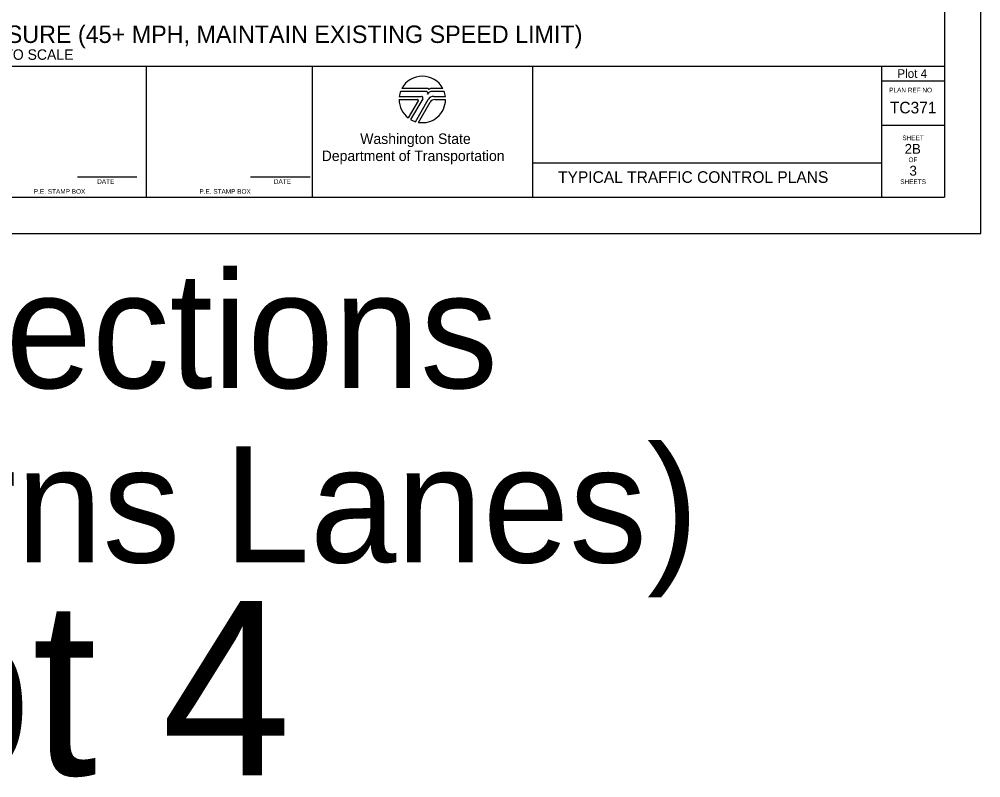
# Model space of a CAD drawing. Extents: x 99958 to 100136, y 99935 to 100013.
# Drawn here: x 100067.79 to 100076.06, y 99995.01 to 100001.53 of the extents above; entities that cross this region are included whole.
import ezdxf

# ---------------------------------------------------------------- set-up
doc = ezdxf.new("R2010")
doc.units = 0
for name, color, linetype in [('SH_DE_DetailHeading1Text', 7, 'Continuous'), ('SH_GI_PlotLimits', 7, 'Continuous'), ('SH_GI_SheetBorder', 7, 'Continuous'), ('SH_GI_SheetLocationText', 7, 'Continuous'), ('SH_GI_SheetTextInCells', 7, 'Continuous'), ('SH_GI_TitleBlockText', 7, 'Continuous'), ('SH_GI_WSDOTLogo', 7, 'Continuous')]:
    doc.layers.add(name, color=color, linetype=linetype)

msp = doc.modelspace()

# ---------------------------------------------------------------- linework, layer by layer
at = {"layer": 'SH_GI_PlotLimits'}
msp.add_lwpolyline([(100059.0625, 99999.6875), (100076.0625, 99999.6875), (100076.0625, 100010.6875), (100059.0625, 100010.6875)], close=True, dxfattribs=at)
at = {"layer": 'SH_GI_SheetBorder'}
for p, q in [((100075.75, 100010.375), (100075.75, 100000)), ((100060, 100001.1259), (100075.75, 100001.1259)), ((100068.8828, 100000), (100068.8828, 100001.1259)), ((100070.3089, 100001.1259), (100070.3089, 100000)), ((100072.2055, 100001.1259), (100072.2055, 100000)), ((100075.2079, 100001.1259), (100075.2079, 100000)), ((100075.2079, 100001.0008), (100075.75, 100001.0008)), ((100075.2079, 100000.6176), (100075.75, 100000.6176)), ((100072.2055, 100000.2955), (100075.2079, 100000.2955)), ((100068.2903, 100000.1733), (100068.802, 100000.1733)), ((100069.7797, 100000.1733), (100070.2914, 100000.1733)), ((100060, 100000), (100075.75, 100000))]:
    msp.add_line(p, q, dxfattribs=at)
at = {"layer": 'SH_GI_WSDOTLogo'}
for p, q in [((100071.303, 100000.9354), (100071.0815, 100000.9354)), ((100071.433, 100000.9354), (100071.3351, 100000.9354)), ((100071.0572, 100000.84), (100071.2148, 100000.84)), ((100071.059, 100000.8661), (100071.2496, 100000.8661)), ((100071.2894, 100000.9094), (100071.0697, 100000.9094)), ((100071.261, 100000.8464), (100071.1567, 100000.6672)), ((100071.1989, 100000.6487), (100071.3089, 100000.839)), ((100071.343, 100000.9094), (100071.3429, 100000.9094)), ((100071.4448, 100000.9094), (100071.343, 100000.9094)), ((100071.3558, 100000.8661), (100071.4555, 100000.8661)), ((100071.3655, 100000.8394), (100071.4572, 100000.8394)), ((100071.222, 100000.8277), (100071.1364, 100000.6807)), ((100071.2244, 100000.6428), (100071.3242, 100000.8156))]:
    msp.add_line(p, q, dxfattribs=at)
for centre, radius, start, end in [((100071.2572, 100000.84), 0.2, 28.47865, 151.53204), ((100071.303, 100000.9263), 0.00903, 329.87418, 90.00328), ((100071.3352, 100000.9066), 0.0287, 90.00721, 148.16763), ((100071.2572, 100000.84), 0.2, 179.99864, 232.84327), ((100071.2572, 100000.84), 0.2, 159.69598, 172.50569), ((100071.2149, 100000.8318), 0.0082, 329.74356, 90), ((100071.2572, 100000.84), 0.2, 260.54554, 359.80857), ((100071.2497, 100000.853), 0.0131, 329.76834, 90), ((100071.2894, 100000.8946), 0.0148, 327.8418, 89.99855), ((100071.3429, 100000.861), 0.0484, 89.99529, 147.82376), ((100071.3558, 100000.8119), 0.0542, 90, 149.99738), ((100071.3654, 100000.7918), 0.0476, 90, 150.05432), ((100071.2572, 100000.84), 0.2, 7.49431, 20.29406), ((100071.2572, 100000.84), 0.2, 239.79292, 253.0448)]:
    msp.add_arc(centre, radius, start, end, dxfattribs=at)

# ---------------------------------------------------------------- texts
at = {"layer": 'SH_DE_DetailHeading1Text'}
for s, height, p in [('4-LANE DIVIDED HIGHWAYS: SINGLE RIGHT LANE CLOSURE (45+ MPH, MAINTAIN EXISTING SPEED LIMIT)', 0.15, (100062.3867, 100001.3259)), ('NOT TO SCALE', 0.09, (100067.3727, 100001.1809))]:
    msp.add_text(s, height=height, rotation=360, dxfattribs=at).set_placement(p)
at = {"layer": 'SH_GI_SheetBorder'}
msp.add_text('PLAN REF NO', height=0.040032, dxfattribs=at).set_placement((100075.2747, 100000.9008))
at = {"layer": 'SH_GI_SheetLocationText'}
for s, height, p in [('Plot 4', 0.075, (100075.3447, 100001.025)), ('Intersections', 1, (100064.3261, 99998.3571)), ('(with Turns Lanes)', 1, (100062.5618, 99996.8571)), ('Plot 4', 1.5, (100065.0007, 99995.0267))]:
    msp.add_text(s, height=height, dxfattribs=at).set_placement(p)
at = {"layer": 'SH_GI_SheetTextInCells'}
for s, height, p in [('Washington State', 0.090072, (100070.7229, 100000.4571)), ('SHEET', 0.04003, (100075.3877, 100000.4896)), ('Department of Transportation', 0.090072, (100070.3916, 100000.3101)), ('OF', 0.04003, (100075.4406, 100000.3008)), ('DATE', 0.04003, (100068.4597, 100000.1141)), ('DATE', 0.04003, (100069.9794, 100000.1141)), ('SHEETS', 0.04003, (100075.3698, 100000.112)), ('P.E. STAMP BOX', 0.040032, (100067.915, 100000.0286)), ('P.E. STAMP BOX', 0.040032, (100069.339, 100000.0286))]:
    msp.add_text(s, height=height, dxfattribs=at).set_placement(p)
at = {"layer": 'SH_GI_TitleBlockText'}
for s, height, p in [('TC371', 0.1, (100075.2803, 100000.72)), ('2B', 0.085, (100075.4076, 100000.3723)), ('3', 0.085, (100075.4493, 100000.1843)), ('TYPICAL TRAFFIC CONTROL PLANS', 0.1, (100072.4251, 100000.1224))]:
    msp.add_text(s, height=height, dxfattribs=at).set_placement(p)

doc.saveas('drawing.dxf')
